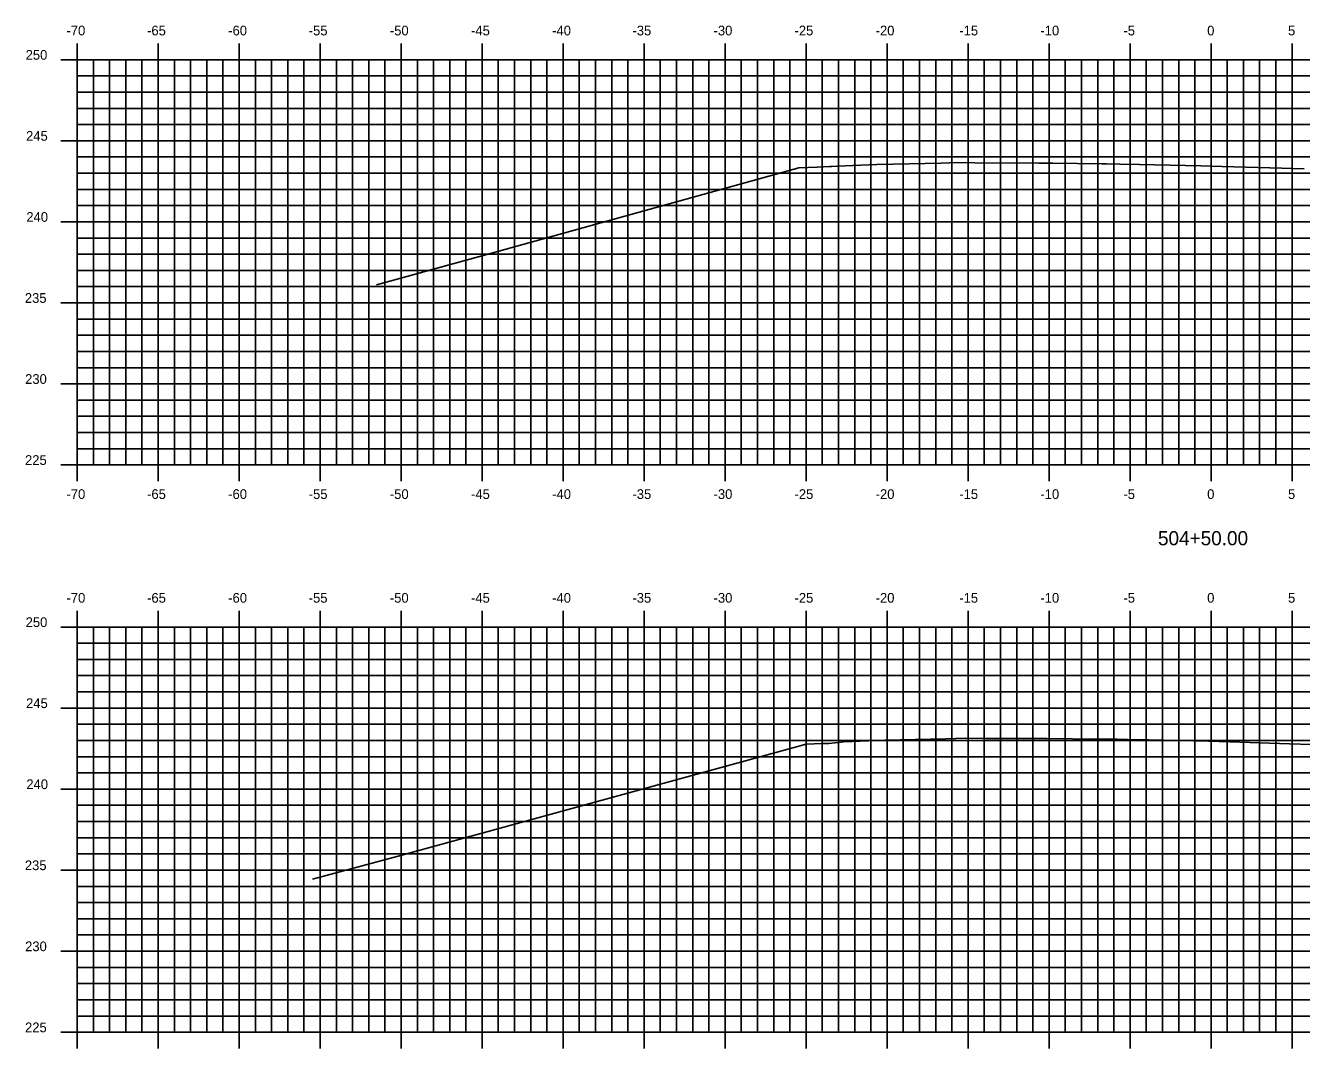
# Model space of a CAD drawing. Extents: x 1170543 to 1177585, y 609599 to 610623.
# Drawn here: x 1171218.6 to 1171297.3, y 610311.8 to 610374.9 of the extents above; entities that cross this region are included whole.
import ezdxf

# ---------------------------------------------------------------- set-up
doc = ezdxf.new("R2010")
doc.units = 0
for name, color, linetype in [('H_V ANNOTATION', 7, 'Continuous'), ('MAJOR', 7, 'Continuous'), ('MINOR', 7, 'Continuous'), ('S_Roadway_Centerline', 7, 'Continuous')]:
    doc.layers.add(name, color=color, linetype=linetype)

msp = doc.modelspace()

# ---------------------------------------------------------------- linework, layer by layer
at = {"layer": 'MAJOR'}
for p, q in [((1171221.741, 610373.803), (1171221.741, 610372.801)), ((1171226.741, 610373.803), (1171226.741, 610372.801)), ((1171231.741, 610373.803), (1171231.741, 610372.801)), ((1171236.741, 610373.803), (1171236.741, 610372.801)), ((1171241.741, 610373.803), (1171241.741, 610372.801)), ((1171246.741, 610373.803), (1171246.741, 610372.801)), ((1171251.741, 610373.803), (1171251.741, 610372.801)), ((1171256.741, 610373.803), (1171256.741, 610372.801)), ((1171261.741, 610373.803), (1171261.741, 610372.801)), ((1171266.741, 610373.803), (1171266.741, 610372.801)), ((1171271.741, 610373.803), (1171271.741, 610372.801)), ((1171276.741, 610373.803), (1171276.741, 610372.801)), ((1171281.741, 610373.803), (1171281.741, 610372.801)), ((1171286.741, 610373.803), (1171286.741, 610372.801)), ((1171291.741, 610373.803), (1171291.741, 610372.801)), ((1171296.741, 610373.803), (1171296.741, 610372.801)), ((1171220.739, 610372.801), (1171221.741, 610372.801)), ((1171221.741, 610372.801), (1171361.741, 610372.801)), ((1171221.741, 610347.801), (1171221.741, 610372.801)), ((1171221.741, 610347.801), (1171221.741, 610372.801)), ((1171221.741, 610372.801), (1171361.741, 610372.801)), ((1171226.741, 610347.801), (1171226.741, 610372.801)), ((1171231.741, 610347.801), (1171231.741, 610372.801)), ((1171236.741, 610347.801), (1171236.741, 610372.801)), ((1171241.741, 610347.801), (1171241.741, 610372.801)), ((1171246.741, 610347.801), (1171246.741, 610372.801)), ((1171251.741, 610347.801), (1171251.741, 610372.801)), ((1171256.741, 610347.801), (1171256.741, 610372.801)), ((1171261.741, 610347.801), (1171261.741, 610372.801)), ((1171266.741, 610347.801), (1171266.741, 610372.801)), ((1171271.741, 610347.801), (1171271.741, 610372.801)), ((1171276.741, 610347.801), (1171276.741, 610372.801)), ((1171281.741, 610347.801), (1171281.741, 610372.801)), ((1171286.741, 610347.801), (1171286.741, 610372.801)), ((1171291.741, 610347.801), (1171291.741, 610372.801)), ((1171296.741, 610347.801), (1171296.741, 610372.801)), ((1171220.739, 610367.801), (1171221.741, 610367.801)), ((1171221.741, 610367.801), (1171361.741, 610367.801)), ((1171220.739, 610362.801), (1171221.741, 610362.801)), ((1171221.741, 610362.801), (1171361.741, 610362.801)), ((1171220.739, 610357.801), (1171221.741, 610357.801)), ((1171221.741, 610357.801), (1171361.741, 610357.801)), ((1171220.739, 610352.801), (1171221.741, 610352.801)), ((1171221.741, 610352.801), (1171361.741, 610352.801)), ((1171220.739, 610347.801), (1171221.741, 610347.801)), ((1171221.741, 610347.801), (1171361.741, 610347.801)), ((1171221.741, 610347.801), (1171361.741, 610347.801)), ((1171221.741, 610346.799), (1171221.741, 610347.801)), ((1171226.741, 610346.799), (1171226.741, 610347.801)), ((1171231.741, 610346.799), (1171231.741, 610347.801)), ((1171236.741, 610346.799), (1171236.741, 610347.801)), ((1171241.741, 610346.799), (1171241.741, 610347.801)), ((1171246.741, 610346.799), (1171246.741, 610347.801)), ((1171251.741, 610346.799), (1171251.741, 610347.801)), ((1171256.741, 610346.799), (1171256.741, 610347.801)), ((1171261.741, 610346.799), (1171261.741, 610347.801)), ((1171266.741, 610346.799), (1171266.741, 610347.801)), ((1171271.741, 610346.799), (1171271.741, 610347.801)), ((1171276.741, 610346.799), (1171276.741, 610347.801)), ((1171281.741, 610346.799), (1171281.741, 610347.801)), ((1171286.741, 610346.799), (1171286.741, 610347.801)), ((1171291.741, 610346.799), (1171291.741, 610347.801)), ((1171296.741, 610346.799), (1171296.741, 610347.801)), ((1171221.741, 610338.803), (1171221.741, 610337.801)), ((1171226.741, 610338.803), (1171226.741, 610337.801)), ((1171231.741, 610338.803), (1171231.741, 610337.801)), ((1171236.741, 610338.803), (1171236.741, 610337.801)), ((1171241.741, 610338.803), (1171241.741, 610337.801)), ((1171246.741, 610338.803), (1171246.741, 610337.801)), ((1171251.741, 610338.803), (1171251.741, 610337.801)), ((1171256.741, 610338.803), (1171256.741, 610337.801)), ((1171261.741, 610338.803), (1171261.741, 610337.801)), ((1171266.741, 610338.803), (1171266.741, 610337.801)), ((1171271.741, 610338.803), (1171271.741, 610337.801)), ((1171276.741, 610338.803), (1171276.741, 610337.801)), ((1171281.741, 610338.803), (1171281.741, 610337.801)), ((1171286.741, 610338.803), (1171286.741, 610337.801)), ((1171291.741, 610338.803), (1171291.741, 610337.801)), ((1171296.741, 610338.803), (1171296.741, 610337.801)), ((1171220.739, 610337.801), (1171221.741, 610337.801)), ((1171221.741, 610337.801), (1171361.741, 610337.801)), ((1171221.741, 610312.801), (1171221.741, 610337.801)), ((1171221.741, 610312.801), (1171221.741, 610337.801)), ((1171221.741, 610337.801), (1171361.741, 610337.801)), ((1171226.741, 610312.801), (1171226.741, 610337.801)), ((1171231.741, 610312.801), (1171231.741, 610337.801)), ((1171236.741, 610312.801), (1171236.741, 610337.801)), ((1171241.741, 610312.801), (1171241.741, 610337.801)), ((1171246.741, 610312.801), (1171246.741, 610337.801)), ((1171251.741, 610312.801), (1171251.741, 610337.801)), ((1171256.741, 610312.801), (1171256.741, 610337.801)), ((1171261.741, 610312.801), (1171261.741, 610337.801)), ((1171266.741, 610312.801), (1171266.741, 610337.801)), ((1171271.741, 610312.801), (1171271.741, 610337.801)), ((1171276.741, 610312.801), (1171276.741, 610337.801)), ((1171281.741, 610312.801), (1171281.741, 610337.801)), ((1171286.741, 610312.801), (1171286.741, 610337.801)), ((1171291.741, 610312.801), (1171291.741, 610337.801)), ((1171296.741, 610312.801), (1171296.741, 610337.801)), ((1171220.739, 610332.801), (1171221.741, 610332.801)), ((1171221.741, 610332.801), (1171361.741, 610332.801)), ((1171220.739, 610327.801), (1171221.741, 610327.801)), ((1171221.741, 610327.801), (1171361.741, 610327.801)), ((1171220.739, 610322.801), (1171221.741, 610322.801)), ((1171221.741, 610322.801), (1171361.741, 610322.801)), ((1171220.739, 610317.801), (1171221.741, 610317.801)), ((1171221.741, 610317.801), (1171361.741, 610317.801)), ((1171220.739, 610312.801), (1171221.741, 610312.801)), ((1171221.741, 610312.801), (1171361.741, 610312.801)), ((1171221.741, 610312.801), (1171361.741, 610312.801)), ((1171221.741, 610311.799), (1171221.741, 610312.801)), ((1171226.741, 610311.799), (1171226.741, 610312.801)), ((1171231.741, 610311.799), (1171231.741, 610312.801)), ((1171236.741, 610311.799), (1171236.741, 610312.801)), ((1171241.741, 610311.799), (1171241.741, 610312.801)), ((1171246.741, 610311.799), (1171246.741, 610312.801)), ((1171251.741, 610311.799), (1171251.741, 610312.801)), ((1171256.741, 610311.799), (1171256.741, 610312.801)), ((1171261.741, 610311.799), (1171261.741, 610312.801)), ((1171266.741, 610311.799), (1171266.741, 610312.801)), ((1171271.741, 610311.799), (1171271.741, 610312.801)), ((1171276.741, 610311.799), (1171276.741, 610312.801)), ((1171281.741, 610311.799), (1171281.741, 610312.801)), ((1171286.741, 610311.799), (1171286.741, 610312.801)), ((1171291.741, 610311.799), (1171291.741, 610312.801)), ((1171296.741, 610311.799), (1171296.741, 610312.801))]:
    msp.add_line(p, q, dxfattribs=at)
at = {"layer": 'MINOR'}
for p, q in [((1171222.741, 610347.801), (1171222.741, 610372.801)), ((1171223.741, 610347.801), (1171223.741, 610372.801)), ((1171224.741, 610347.801), (1171224.741, 610372.801)), ((1171225.741, 610347.801), (1171225.741, 610372.801)), ((1171227.741, 610347.801), (1171227.741, 610372.801)), ((1171228.741, 610347.801), (1171228.741, 610372.801)), ((1171229.741, 610347.801), (1171229.741, 610372.801)), ((1171230.741, 610347.801), (1171230.741, 610372.801)), ((1171232.741, 610347.801), (1171232.741, 610372.801)), ((1171233.741, 610347.801), (1171233.741, 610372.801)), ((1171234.741, 610347.801), (1171234.741, 610372.801)), ((1171235.741, 610347.801), (1171235.741, 610372.801)), ((1171237.741, 610347.801), (1171237.741, 610372.801)), ((1171238.741, 610347.801), (1171238.741, 610372.801)), ((1171239.741, 610347.801), (1171239.741, 610372.801)), ((1171240.741, 610347.801), (1171240.741, 610372.801)), ((1171242.741, 610347.801), (1171242.741, 610372.801)), ((1171243.741, 610347.801), (1171243.741, 610372.801)), ((1171244.741, 610347.801), (1171244.741, 610372.801)), ((1171245.741, 610347.801), (1171245.741, 610372.801)), ((1171247.741, 610347.801), (1171247.741, 610372.801)), ((1171248.741, 610347.801), (1171248.741, 610372.801)), ((1171249.741, 610347.801), (1171249.741, 610372.801)), ((1171250.741, 610347.801), (1171250.741, 610372.801)), ((1171252.741, 610347.801), (1171252.741, 610372.801)), ((1171253.741, 610347.801), (1171253.741, 610372.801)), ((1171254.741, 610347.801), (1171254.741, 610372.801)), ((1171255.741, 610347.801), (1171255.741, 610372.801)), ((1171257.741, 610347.801), (1171257.741, 610372.801)), ((1171258.741, 610347.801), (1171258.741, 610372.801)), ((1171259.741, 610347.801), (1171259.741, 610372.801)), ((1171260.741, 610347.801), (1171260.741, 610372.801)), ((1171262.741, 610347.801), (1171262.741, 610372.801)), ((1171263.741, 610347.801), (1171263.741, 610372.801)), ((1171264.741, 610347.801), (1171264.741, 610372.801)), ((1171265.741, 610347.801), (1171265.741, 610372.801)), ((1171267.741, 610347.801), (1171267.741, 610372.801)), ((1171268.741, 610347.801), (1171268.741, 610372.801)), ((1171269.741, 610347.801), (1171269.741, 610372.801)), ((1171270.741, 610347.801), (1171270.741, 610372.801)), ((1171272.741, 610347.801), (1171272.741, 610372.801)), ((1171273.741, 610347.801), (1171273.741, 610372.801)), ((1171274.741, 610347.801), (1171274.741, 610372.801)), ((1171275.741, 610347.801), (1171275.741, 610372.801)), ((1171277.741, 610347.801), (1171277.741, 610372.801)), ((1171278.741, 610347.801), (1171278.741, 610372.801)), ((1171279.741, 610347.801), (1171279.741, 610372.801)), ((1171280.741, 610347.801), (1171280.741, 610372.801)), ((1171282.741, 610347.801), (1171282.741, 610372.801)), ((1171283.741, 610347.801), (1171283.741, 610372.801)), ((1171284.741, 610347.801), (1171284.741, 610372.801)), ((1171285.741, 610347.801), (1171285.741, 610372.801)), ((1171287.741, 610347.801), (1171287.741, 610372.801)), ((1171288.741, 610347.801), (1171288.741, 610372.801)), ((1171289.741, 610347.801), (1171289.741, 610372.801)), ((1171290.741, 610347.801), (1171290.741, 610372.801)), ((1171292.741, 610347.801), (1171292.741, 610372.801)), ((1171293.741, 610347.801), (1171293.741, 610372.801)), ((1171294.741, 610347.801), (1171294.741, 610372.801)), ((1171295.741, 610347.801), (1171295.741, 610372.801)), ((1171221.741, 610371.801), (1171361.741, 610371.801)), ((1171221.741, 610371.801), (1171222.743, 610371.801)), ((1171221.741, 610370.801), (1171361.741, 610370.801)), ((1171221.741, 610370.801), (1171222.743, 610370.801)), ((1171221.741, 610369.801), (1171361.741, 610369.801)), ((1171221.741, 610369.801), (1171222.743, 610369.801)), ((1171221.741, 610368.801), (1171361.741, 610368.801)), ((1171221.741, 610368.801), (1171222.743, 610368.801)), ((1171221.741, 610366.801), (1171361.741, 610366.801)), ((1171221.741, 610366.801), (1171222.743, 610366.801)), ((1171221.741, 610365.801), (1171361.741, 610365.801)), ((1171221.741, 610365.801), (1171222.743, 610365.801)), ((1171221.741, 610364.801), (1171361.741, 610364.801)), ((1171221.741, 610364.801), (1171222.743, 610364.801)), ((1171221.741, 610363.801), (1171361.741, 610363.801)), ((1171221.741, 610363.801), (1171222.743, 610363.801)), ((1171221.741, 610361.801), (1171361.741, 610361.801)), ((1171221.741, 610361.801), (1171222.743, 610361.801)), ((1171221.741, 610360.801), (1171361.741, 610360.801)), ((1171221.741, 610360.801), (1171222.743, 610360.801)), ((1171221.741, 610359.801), (1171361.741, 610359.801)), ((1171221.741, 610359.801), (1171222.743, 610359.801)), ((1171221.741, 610358.801), (1171361.741, 610358.801)), ((1171221.741, 610358.801), (1171222.743, 610358.801)), ((1171221.741, 610356.801), (1171361.741, 610356.801)), ((1171221.741, 610356.801), (1171222.743, 610356.801)), ((1171221.741, 610355.801), (1171361.741, 610355.801)), ((1171221.741, 610355.801), (1171222.743, 610355.801)), ((1171221.741, 610354.801), (1171361.741, 610354.801)), ((1171221.741, 610354.801), (1171222.743, 610354.801)), ((1171221.741, 610353.801), (1171361.741, 610353.801)), ((1171221.741, 610353.801), (1171222.743, 610353.801)), ((1171221.741, 610351.801), (1171361.741, 610351.801)), ((1171221.741, 610351.801), (1171222.743, 610351.801)), ((1171221.741, 610350.801), (1171361.741, 610350.801)), ((1171221.741, 610350.801), (1171222.743, 610350.801)), ((1171221.741, 610349.801), (1171361.741, 610349.801)), ((1171221.741, 610349.801), (1171222.743, 610349.801)), ((1171221.741, 610348.801), (1171361.741, 610348.801)), ((1171221.741, 610348.801), (1171222.743, 610348.801)), ((1171222.741, 610312.801), (1171222.741, 610337.801)), ((1171223.741, 610312.801), (1171223.741, 610337.801)), ((1171224.741, 610312.801), (1171224.741, 610337.801)), ((1171225.741, 610312.801), (1171225.741, 610337.801)), ((1171227.741, 610312.801), (1171227.741, 610337.801)), ((1171228.741, 610312.801), (1171228.741, 610337.801)), ((1171229.741, 610312.801), (1171229.741, 610337.801)), ((1171230.741, 610312.801), (1171230.741, 610337.801)), ((1171232.741, 610312.801), (1171232.741, 610337.801)), ((1171233.741, 610312.801), (1171233.741, 610337.801)), ((1171234.741, 610312.801), (1171234.741, 610337.801)), ((1171235.741, 610312.801), (1171235.741, 610337.801)), ((1171237.741, 610312.801), (1171237.741, 610337.801)), ((1171238.741, 610312.801), (1171238.741, 610337.801)), ((1171239.741, 610312.801), (1171239.741, 610337.801)), ((1171240.741, 610312.801), (1171240.741, 610337.801)), ((1171242.741, 610312.801), (1171242.741, 610337.801)), ((1171243.741, 610312.801), (1171243.741, 610337.801)), ((1171244.741, 610312.801), (1171244.741, 610337.801)), ((1171245.741, 610312.801), (1171245.741, 610337.801)), ((1171247.741, 610312.801), (1171247.741, 610337.801)), ((1171248.741, 610312.801), (1171248.741, 610337.801)), ((1171249.741, 610312.801), (1171249.741, 610337.801)), ((1171250.741, 610312.801), (1171250.741, 610337.801)), ((1171252.741, 610312.801), (1171252.741, 610337.801)), ((1171253.741, 610312.801), (1171253.741, 610337.801)), ((1171254.741, 610312.801), (1171254.741, 610337.801)), ((1171255.741, 610312.801), (1171255.741, 610337.801)), ((1171257.741, 610312.801), (1171257.741, 610337.801)), ((1171258.741, 610312.801), (1171258.741, 610337.801)), ((1171259.741, 610312.801), (1171259.741, 610337.801)), ((1171260.741, 610312.801), (1171260.741, 610337.801)), ((1171262.741, 610312.801), (1171262.741, 610337.801)), ((1171263.741, 610312.801), (1171263.741, 610337.801)), ((1171264.741, 610312.801), (1171264.741, 610337.801)), ((1171265.741, 610312.801), (1171265.741, 610337.801)), ((1171267.741, 610312.801), (1171267.741, 610337.801)), ((1171268.741, 610312.801), (1171268.741, 610337.801)), ((1171269.741, 610312.801), (1171269.741, 610337.801)), ((1171270.741, 610312.801), (1171270.741, 610337.801)), ((1171272.741, 610312.801), (1171272.741, 610337.801)), ((1171273.741, 610312.801), (1171273.741, 610337.801)), ((1171274.741, 610312.801), (1171274.741, 610337.801)), ((1171275.741, 610312.801), (1171275.741, 610337.801)), ((1171277.741, 610312.801), (1171277.741, 610337.801)), ((1171278.741, 610312.801), (1171278.741, 610337.801)), ((1171279.741, 610312.801), (1171279.741, 610337.801)), ((1171280.741, 610312.801), (1171280.741, 610337.801)), ((1171282.741, 610312.801), (1171282.741, 610337.801)), ((1171283.741, 610312.801), (1171283.741, 610337.801)), ((1171284.741, 610312.801), (1171284.741, 610337.801)), ((1171285.741, 610312.801), (1171285.741, 610337.801)), ((1171287.741, 610312.801), (1171287.741, 610337.801)), ((1171288.741, 610312.801), (1171288.741, 610337.801)), ((1171289.741, 610312.801), (1171289.741, 610337.801)), ((1171290.741, 610312.801), (1171290.741, 610337.801)), ((1171292.741, 610312.801), (1171292.741, 610337.801)), ((1171293.741, 610312.801), (1171293.741, 610337.801)), ((1171294.741, 610312.801), (1171294.741, 610337.801)), ((1171295.741, 610312.801), (1171295.741, 610337.801)), ((1171221.741, 610336.801), (1171361.741, 610336.801)), ((1171221.741, 610336.801), (1171222.743, 610336.801)), ((1171221.741, 610335.801), (1171361.741, 610335.801)), ((1171221.741, 610335.801), (1171222.743, 610335.801)), ((1171221.741, 610334.801), (1171361.741, 610334.801)), ((1171221.741, 610334.801), (1171222.743, 610334.801)), ((1171221.741, 610333.801), (1171361.741, 610333.801)), ((1171221.741, 610333.801), (1171222.743, 610333.801)), ((1171221.741, 610331.801), (1171361.741, 610331.801)), ((1171221.741, 610331.801), (1171222.743, 610331.801)), ((1171221.741, 610330.801), (1171361.741, 610330.801)), ((1171221.741, 610330.801), (1171222.743, 610330.801)), ((1171221.741, 610329.801), (1171361.741, 610329.801)), ((1171221.741, 610329.801), (1171222.743, 610329.801)), ((1171221.741, 610328.801), (1171361.741, 610328.801)), ((1171221.741, 610328.801), (1171222.743, 610328.801)), ((1171221.741, 610326.801), (1171361.741, 610326.801)), ((1171221.741, 610326.801), (1171222.743, 610326.801)), ((1171221.741, 610325.801), (1171361.741, 610325.801)), ((1171221.741, 610325.801), (1171222.743, 610325.801)), ((1171221.741, 610324.801), (1171361.741, 610324.801)), ((1171221.741, 610324.801), (1171222.743, 610324.801)), ((1171221.741, 610323.801), (1171361.741, 610323.801)), ((1171221.741, 610323.801), (1171222.743, 610323.801)), ((1171221.741, 610321.801), (1171361.741, 610321.801)), ((1171221.741, 610321.801), (1171222.743, 610321.801)), ((1171221.741, 610320.801), (1171361.741, 610320.801)), ((1171221.741, 610320.801), (1171222.743, 610320.801)), ((1171221.741, 610319.801), (1171361.741, 610319.801)), ((1171221.741, 610319.801), (1171222.743, 610319.801)), ((1171221.741, 610318.801), (1171361.741, 610318.801)), ((1171221.741, 610318.801), (1171222.743, 610318.801)), ((1171221.741, 610316.801), (1171361.741, 610316.801)), ((1171221.741, 610316.801), (1171222.743, 610316.801)), ((1171221.741, 610315.801), (1171361.741, 610315.801)), ((1171221.741, 610315.801), (1171222.743, 610315.801)), ((1171221.741, 610314.801), (1171361.741, 610314.801)), ((1171221.741, 610314.801), (1171222.743, 610314.801)), ((1171221.741, 610313.801), (1171361.741, 610313.801)), ((1171221.741, 610313.801), (1171222.743, 610313.801))]:
    msp.add_line(p, q, dxfattribs=at)
at = {"layer": 'S_Roadway_Centerline'}
for points in [[(1171240.215, 610358.919), (1171247.393, 610360.887), (1171266.291, 610366.13), (1171267.429, 610366.17), (1171268.216, 610366.214), (1171268.337, 610366.216), (1171268.68, 610366.232), (1171269.624, 610366.272), (1171271.1, 610366.335), (1171275.07, 610366.428), (1171276.101, 610366.451), (1171277.165, 610366.444), (1171281.101, 610366.418), (1171281.97, 610366.41), (1171285.004, 610366.379), (1171285.288, 610366.374), (1171286.102, 610366.358), (1171287.327, 610366.335), (1171291.103, 610366.264), (1171292.408, 610366.223), (1171296.103, 610366.107), (1171297.491, 610366.059)], [(1171236.274, 610322.25), (1171241.56, 610323.669), (1171266.75, 610330.571), (1171267.735, 610330.614), (1171268.141, 610330.617), (1171269.263, 610330.728), (1171269.387, 610330.735), (1171269.577, 610330.743), (1171270.086, 610330.76), (1171271.592, 610330.812), (1171275.362, 610330.906), (1171276.592, 610330.935), (1171277.832, 610330.931), (1171281.592, 610330.915), (1171284.788, 610330.886), (1171285.95, 610330.876), (1171286.487, 610330.866), (1171286.592, 610330.864), (1171287.871, 610330.838), (1171291.592, 610330.764), (1171292.892, 610330.723), (1171296.592, 610330.604), (1171297.913, 610330.559)]]:
    msp.add_lwpolyline(points, dxfattribs=at)

# ---------------------------------------------------------------- texts
at = {"layer": 'H_V ANNOTATION'}
for s, height, p in [('-70', 0.6, (1171221.082, 610374.301)), ('-65', 0.6, (1171226.058, 610374.301)), ('-60', 0.6, (1171231.066, 610374.301)), ('-55', 0.6, (1171236.037, 610374.301)), ('-50', 0.6, (1171241.045, 610374.301)), ('-45', 0.6, (1171246.058, 610374.301)), ('-40', 0.6, (1171251.066, 610374.301)), ('-35', 0.6, (1171256.021, 610374.301)), ('-30', 0.6, (1171261.029, 610374.301)), ('-25', 0.6, (1171266.026, 610374.301)), ('-20', 0.6, (1171271.034, 610374.301)), ('-15', 0.6, (1171276.198, 610374.301)), ('-10', 0.6, (1171281.206, 610374.301)), ('-5', 0.6, (1171286.331, 610374.301)), ('0', 0.6, (1171291.5, 610374.301)), ('5', 0.6, (1171296.492, 610374.301)), ('250', 0.6, (1171218.56, 610372.801)), ('245', 0.6, (1171218.587, 610367.801)), ('240', 0.6, (1171218.603, 610362.801)), ('235', 0.6, (1171218.512, 610357.801)), ('230', 0.6, (1171218.528, 610352.801)), ('225', 0.6, (1171218.523, 610347.801)), ('-70', 0.6, (1171221.082, 610345.701)), ('-65', 0.6, (1171226.058, 610345.701)), ('-60', 0.6, (1171231.066, 610345.701)), ('-55', 0.6, (1171236.037, 610345.701)), ('-50', 0.6, (1171241.045, 610345.701)), ('-45', 0.6, (1171246.058, 610345.701)), ('-40', 0.6, (1171251.066, 610345.701)), ('-35', 0.6, (1171256.021, 610345.701)), ('-30', 0.6, (1171261.029, 610345.701)), ('-25', 0.6, (1171266.026, 610345.701)), ('-20', 0.6, (1171271.034, 610345.701)), ('-15', 0.6, (1171276.198, 610345.701)), ('-10', 0.6, (1171281.206, 610345.701)), ('-5', 0.6, (1171286.331, 610345.701)), ('0', 0.6, (1171291.5, 610345.701)), ('5', 0.6, (1171296.492, 610345.701)), ('504+50.00', 0.875, (1171288.463, 610342.844)), ('-70', 0.6, (1171221.082, 610339.301)), ('-65', 0.6, (1171226.058, 610339.301)), ('-60', 0.6, (1171231.066, 610339.301)), ('-55', 0.6, (1171236.037, 610339.301)), ('-50', 0.6, (1171241.045, 610339.301)), ('-45', 0.6, (1171246.058, 610339.301)), ('-40', 0.6, (1171251.066, 610339.301)), ('-35', 0.6, (1171256.021, 610339.301)), ('-30', 0.6, (1171261.029, 610339.301)), ('-25', 0.6, (1171266.026, 610339.301)), ('-20', 0.6, (1171271.034, 610339.301)), ('-15', 0.6, (1171276.198, 610339.301)), ('-10', 0.6, (1171281.206, 610339.301)), ('-5', 0.6, (1171286.331, 610339.301)), ('0', 0.6, (1171291.5, 610339.301)), ('5', 0.6, (1171296.492, 610339.301)), ('250', 0.6, (1171218.56, 610337.801)), ('245', 0.6, (1171218.587, 610332.801)), ('240', 0.6, (1171218.603, 610327.801)), ('235', 0.6, (1171218.512, 610322.801)), ('230', 0.6, (1171218.528, 610317.801)), ('225', 0.6, (1171218.523, 610312.801))]:
    msp.add_text(s, height=height, dxfattribs=at).set_placement(p)

doc.saveas('drawing.dxf')
